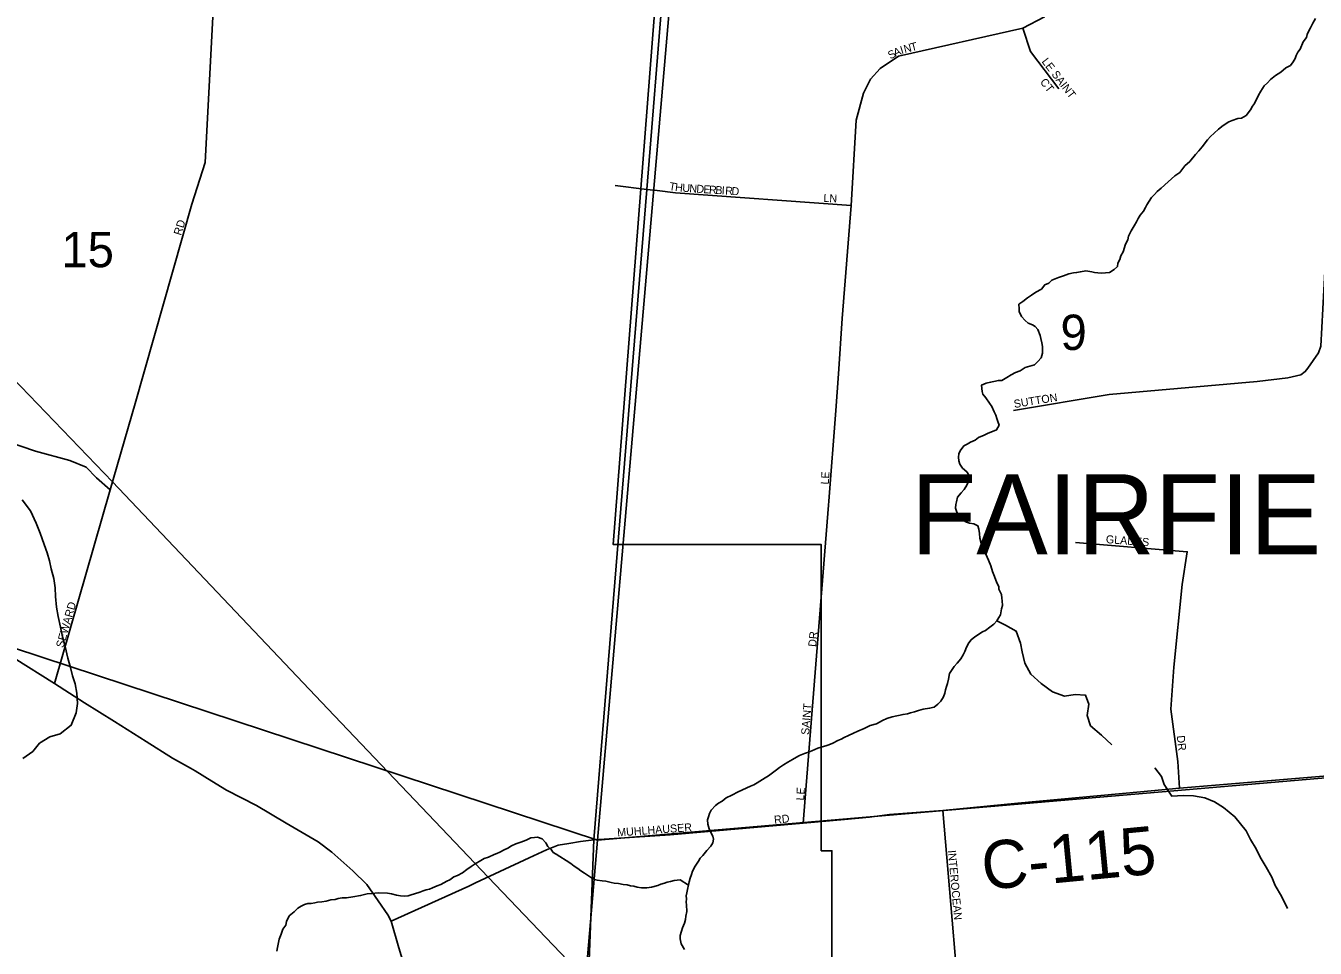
# Model space of a CAD drawing. Extents: x 1310247 to 1552180, y 377264 to 706493.
# Drawn here: x 1403845 to 1411903, y 484836 to 490605 of the extents above; entities that cross this region are included whole.
import ezdxf

# ---------------------------------------------------------------- set-up
doc = ezdxf.new("R2010")
doc.units = 0
for name, color, linetype in [('GM_X_City_Street', 7, 'Continuous'), ('GM_X_City_Street_Text', 7, 'Continuous'), ('GM_X_Corporation', 7, 'Continuous'), ('GM_X_Corporation_Text', 7, 'Continuous'), ('GM_X_County_Road', 7, 'Continuous'), ('GM_X_County_Road_Text', 7, 'Continuous'), ('GM_X_Minor_River', 7, 'Continuous'), ('GM_X_Rail_Line', 7, 'Continuous'), ('GM_X_Section', 7, 'Continuous'), ('GM_X_Section_Text', 7, 'Continuous'), ('GM_X_State_Route', 7, 'Continuous'), ('GM_X_Township', 7, 'Continuous'), ('GM_X_Township_Subdivision', 7, 'Continuous'), ('GM_X_Township_Subdivision_Text', 7, 'Continuous')]:
    doc.layers.add(name, color=color, linetype=linetype)

msp = doc.modelspace()

# ---------------------------------------------------------------- linework, layer by layer
at = {"layer": 'GM_X_City_Street'}
for points in [[(1404024.1, 486490.9), (1404372, 487703.2), (1404528.3, 488243.1), (1404882.2, 489489), (1404966.3, 489748.9), (1405072.9, 491769.1), (1405073.6, 491783.1), (1405074.3, 491795.6)], [(1407529.1, 489604.9), (1407726.1, 489581.5), (1407791.4, 489573.8)], [(1403378.9, 488124.6), (1403905.7, 487944.1), (1404119.7, 487885.9), (1404223, 487845.2), (1404287, 487776.7), (1404372, 487703.2)], [(1408703.4, 485618.4), (1408862, 487606.6), (1408864, 487632.3)], [(1406655.8, 485244.1), (1406991.8, 485401.7), (1407099, 485450.6), (1407171.6, 485481), (1407238, 485491.6), (1407310.8, 485503.4), (1407395, 485513.1), (1407871.9, 485545.2), (1408703.4, 485618.4), (1408962.1, 485641.5)], [(1406128.1, 485005.4), (1406614.5, 485224.8), (1406655.8, 485244.1)]]:
    msp.add_lwpolyline(points, dxfattribs=at)
at = {"layer": 'GM_X_Corporation'}
msp.add_lwpolyline([(1403039.8, 503558.4), (1404872.8, 503442.3), (1404896, 503569.9), (1405963.3, 503500.3), (1405897.9, 502429.3), (1405541.8, 502370.9), (1405472.6, 501293.4), (1405398.1, 500220), (1405419.4, 500007.5), (1405621.3, 499550.5), (1405642.5, 498594), (1408287.2, 496769.7), (1407786.6, 490846.5), (1407516.5, 487360.3), (1408816.3, 487360.2), (1408816.7, 485446), (1408882.7, 485446), (1408882.8, 484653.9), (1407307.1, 484653.9), (1406966.2, 480245.7), (1402616, 481497.1)], dxfattribs=at)
at = {"layer": 'GM_X_County_Road'}
msp.add_lwpolyline([(1408962.1, 485641.5), (1409118.1, 485655.5), (1409242.3, 485671.5), (1409576.3, 485698.3), (1410045.3, 485742.2), (1410811.9, 485813.9), (1411055.1, 485837.6), (1412404, 485948.8), (1412836.2, 485958.8)], dxfattribs=at)
at = {"layer": 'GM_X_Minor_River'}
for points in [[(1411905.6, 490651), (1411888.6, 490621.4), (1411873.7, 490591.8), (1411861, 490568.1), (1411852.4, 490550.3), (1411847.8, 490530.3), (1411827, 490504.9), (1411809.6, 490457.2), (1411795, 490439.6), (1411784.3, 490417.9)], [(1411784.3, 490417.9), (1411777.8, 490400), (1411765.1, 490378.3), (1411748.4, 490356.7), (1411719.9, 490341.6), (1411689, 490314.4), (1411654.2, 490293.4), (1411623.4, 490268.2), (1411604.8, 490248.7), (1411584.1, 490229.3), (1411563.1, 490195.8), (1411548.3, 490170.2), (1411522.7, 490118.8), (1411512.1, 490101), (1411499.5, 490079.3), (1411472.3, 490044), (1411441.7, 490026.9), (1411419.5, 490023.6), (1411383.1, 490012.6), (1411362.8, 490003.2), (1411328, 489980.2), (1411299.2, 489957), (1411272.4, 489933.7), (1411247.7, 489912.4), (1411229, 489890.9), (1411195.6, 489847.8), (1411176.8, 489822.2), (1411154.1, 489798.9), (1411118.7, 489755.8), (1411087.8, 489728.6), (1411056.5, 489687.4), (1411025.7, 489666.3), (1411005.1, 489646.9), (1410984.5, 489629.4), (1410941.2, 489588.6), (1410914.5, 489567.3), (1410897.9, 489549.8), (1410879.3, 489530.3), (1410851.8, 489485), (1410843.3, 489467.1), (1410830.6, 489445.5), (1410809.8, 489420), (1410797.1, 489398.3), (1410786.5, 489378.6), (1410771.7, 489352.9), (1410752.7, 489321.4), (1410735.7, 489287.8), (1410733, 489265.8), (1410718.2, 489238.1), (1410702.7, 489190.4), (1410687.9, 489164.8), (1410681.3, 489142.9), (1410670.5, 489119.2), (1410667.9, 489099.2), (1410647.3, 489079.7), (1410616.7, 489062.6), (1410592.5, 489059.3), (1410568.4, 489058.1), (1410544.3, 489058.8), (1410524.3, 489061.4), (1410506.4, 489066), (1410470.4, 489071.1), (1410436.2, 489066.1), (1410411.9, 489060.8), (1410391.8, 489059.4), (1410363.5, 489052.3), (1410329.1, 489041.3), (1410298.6, 489030.2), (1410258, 489013.3), (1410239.4, 488995.8), (1410213, 488984.6), (1410192.1, 488957.1), (1410157.5, 488938.1), (1410130.8, 488918.9), (1410104.3, 488903.6), (1410075.5, 488880.4), (1410050.9, 488863.1), (1410052.1, 488835), (1410053.6, 488816.9), (1410066.7, 488786.4), (1410090.1, 488761.6), (1410109.7, 488744.9), (1410135.4, 488734.1), (1410153.2, 488723.5), (1410168.7, 488705), (1410183.7, 488668.4), (1410189.1, 488648.1), (1410194.4, 488621.9), (1410199.7, 488599.6), (1410198.5, 488557.5), (1410189.6, 488527.7), (1410168.8, 488504.2), (1410148.2, 488484.8), (1410089.5, 488466.5), (1410058.8, 488447.4), (1410030.4, 488436.2), (1410003.9, 488421), (1409975.3, 488405.8), (1409944.6, 488386.6), (1409922.5, 488385.3), (1409904.4, 488381.9)], [(1409904.4, 488381.9), (1409874.1, 488374.8), (1409845.8, 488369.6), (1409817.3, 488356.4), (1409822.2, 488318.1), (1409825.7, 488300), (1409845.1, 488277.3), (1409868.2, 488244.5), (1409881.7, 488224), (1409896.7, 488189.4), (1409906.2, 488169), (1409913.6, 488148.7), (1409919.1, 488130.5), (1409928.4, 488106.1), (1409911.5, 488078.6), (1409877, 488063.5), (1409858.7, 488056.1), (1409834.3, 488044.8), (1409799.7, 488029.8), (1409777.2, 488012.4), (1409748.7, 488001.2), (1409728.3, 487987.8), (1409707.9, 487978.4), (1409684.9, 487947), (1409676.3, 487927.2), (1409673.7, 487907.2), (1409677, 487883), (1409682.5, 487862.8), (1409699.8, 487838.1), (1409725.2, 487815.3), (1409740.6, 487792.7), (1409739.8, 487764.6), (1409726.8, 487730.9), (1409710, 487705.3), (1409691.3, 487683.8), (1409668.4, 487656.4), (1409661.6, 487628.5), (1409657, 487610.6), (1409654.4, 487588.6), (1409661.8, 487568.3), (1409669.3, 487550), (1409682.6, 487523.5), (1409724, 487500.2), (1409741.9, 487493.6), (1409769.9, 487490.8), (1409795.6, 487477.9), (1409801, 487455.7), (1409804.3, 487429.5), (1409807.4, 487399.3), (1409818.3, 487360.8), (1409829.6, 487334.4), (1409844.6, 487299.8), (1409854.1, 487281.4), (1409861.6, 487263.1), (1409876.6, 487226.5), (1409885.6, 487192.1), (1409898.8, 487161.6), (1409913.7, 487121), (1409925, 487098.6), (1409926.5, 487080.5), (1409941.6, 487047.9), (1409945, 487025.7), (1409946.5, 487007.6), (1409949.7, 486979.4), (1409943, 486957.6), (1409935.9, 486921.6), (1409925.4, 486903.9), (1409912.8, 486884.2), (1409894.1, 486862.7), (1409869.4, 486843.4), (1409842.7, 486822.1), (1409824.4, 486814.6), (1409775.4, 486784), (1409752.7, 486764.6), (1409738.1, 486745), (1409723.3, 486719.4), (1409712.5, 486691.6), (1409703.8, 486669.8), (1409689.1, 486646.1), (1409666.2, 486618.8), (1409647.5, 486597.2), (1409630.8, 486573.7), (1409618.1, 486554), (1409611.1, 486518.1), (1409604.3, 486492.2), (1409599.7, 486472.2), (1409593.1, 486452.4), (1409588.4, 486430.4), (1409579.8, 486408.6), (1409562.9, 486381), (1409544.3, 486361.5), (1409521.7, 486344.2), (1409493.4, 486337), (1409453, 486330.2), (1409424.8, 486323), (1409398.4, 486313.8), (1409374.2, 486308.5), (1409355.9, 486301), (1409327.7, 486297.9), (1409259, 486283.9), (1409226.6, 486272.9)], [(1403823.6, 487639.7), (1403874, 487570.2), (1403910.2, 487495), (1403934.7, 487432.1), (1403961, 487361.2), (1403979.8, 487308.5), (1403992.6, 487258), (1404003.3, 487207.5), (1404019.9, 487148.9), (1404028.5, 487090.5), (1404031.2, 487036.2), (1404037.5, 486967.8), (1404048.1, 486911.3), (1404062.5, 486844.7), (1404075, 486784.1), (1404091.6, 486723.5), (1404107.8, 486650.8), (1404124.4, 486592.2), (1404137.1, 486539.6), (1404153.9, 486489), (1404164.5, 486430.5), (1404168.9, 486366.2), (1404159.4, 486308.2), (1404129.4, 486230.7), (1404059.9, 486176.2), (1403995.3, 486157.8), (1403930.1, 486117.3), (1403888.7, 486066.2), (1403827.4, 486021.5)], [(1409912.8, 486884.2), (1409967.3, 486856.8), (1410034.6, 486818.9), (1410060.8, 486744), (1410071.5, 486689.5), (1410087.7, 486618.8), (1410126.1, 486549.6), (1410190.9, 486491.7), (1410261.8, 486439.8), (1410337.3, 486411.7), (1410403.7, 486422.1), (1410467.8, 486418.4), (1410488.5, 486361.7), (1410478.7, 486291.7), (1410499.2, 486226.9), (1410567.9, 486169), (1410632.6, 486107.1)], [(1409226.6, 486272.9), (1409198.1, 486259.7), (1409161.4, 486238.7), (1409122.9, 486227.9), (1409104.7, 486220.4), (1409084.3, 486211), (1409045.7, 486194.1), (1409017.2, 486180.9), (1408986.7, 486165.8), (1408960.3, 486154.5), (1408939.9, 486143.1), (1408919.6, 486135.7), (1408889, 486118.6), (1408864.6, 486107.3), (1408844.3, 486101.9), (1408822, 486094.5), (1408795.7, 486087.3), (1408757.1, 486070.4), (1408736.8, 486063), (1408712.5, 486053.7), (1408680, 486040.7), (1408661.6, 486031.2), (1408637.1, 486015.9), (1408606.5, 485998.8), (1408580, 485983.5), (1408555.4, 485966.2), (1408536.9, 485950.7), (1408512.3, 485933.4), (1408485.6, 485914.1), (1408465.2, 485900.7), (1408416.1, 485870.1), (1408395.7, 485858.7), (1408373.4, 485849.3), (1408296.1, 485813.5), (1408257.3, 485792.6), (1408222.7, 485775.6), (1408196.1, 485756.4), (1408173.6, 485743), (1408155.1, 485727.5), (1408128.2, 485700.2), (1408117.5, 485678.5), (1408110.9, 485658.6), (1408106.3, 485638.7), (1408107.6, 485612.5), (1408116.7, 485582.1), (1408126.1, 485559.8), (1408139.5, 485537.3), (1408142.9, 485517.1), (1408138.3, 485495.2), (1408125.6, 485473.5), (1408100.7, 485446.1), (1408075.8, 485416.8), (1408059.2, 485399.2), (1408048.6, 485379.5), (1408027.7, 485350), (1408012.7, 485318.3), (1408006.1, 485296.5), (1407997.4, 485274.6), (1407990.7, 485250.8), (1407986.1, 485230.8), (1407981.5, 485212.9), (1407976.7, 485182.9), (1407972.1, 485163), (1407973.5, 485144.9), (1407973, 485124.8), (1407974.4, 485106.7), (1407977.3, 485066.5), (1407970.4, 485036.6), (1407967.8, 485016.6), (1407961.1, 484992.7), (1407950.2, 484962.9), (1407943.6, 484943.1), (1407934.7, 484915.2), (1407934.2, 484895.2), (1407941.2, 484862.8), (1407962.3, 484828.1)], [(1410899.8, 485963.8), (1410942.6, 485910.5), (1410959.4, 485859.9), (1411007.7, 485786.4), (1411078, 485790.6), (1411142.1, 485789), (1411214, 485777.1), (1411273.6, 485751.5), (1411330.8, 485715.9), (1411401.6, 485657.9), (1411471.6, 485569.8), (1411498.4, 485516.9), (1411535, 485457.8), (1411559.7, 485404.9), (1411596.3, 485343.8), (1411630.9, 485280.7), (1411653.6, 485227.9), (1411692.1, 485160.6), (1411730.3, 485083.4)], [(1407986.1, 485230.8), (1407934.9, 485264.5), (1407896.6, 485259.6), (1407874.4, 485254.3), (1407854.1, 485248.9), (1407835.9, 485243.4), (1407813.6, 485236.1), (1407795.4, 485228.6), (1407754.9, 485217.8), (1407726.7, 485214.7), (1407692.6, 485213.7), (1407666.6, 485218.5), (1407644.7, 485223.2), (1407624.7, 485225.8), (1407602.8, 485232.5), (1407578.8, 485235.2), (1407548.8, 485240.2), (1407522.8, 485243), (1407502.9, 485247.6), (1407471, 485254.6), (1407447, 485257.3), (1407417, 485262.3), (1407399.1, 485266.8), (1407373.4, 485279.6), (1407336, 485304.9), (1407314.4, 485319.6), (1407294.7, 485334.2), (1407273.1, 485349), (1407251.5, 485365.7), (1407221.9, 485384.7), (1407182.5, 485409.9), (1407158.9, 485424.7), (1407141.1, 485435.3), (1407127.6, 485453.8), (1407108.1, 485472.4), (1407094.7, 485494.9), (1407071.3, 485519.7), (1407043.6, 485530.6), (1407023.4, 485529.2), (1407001.3, 485525.9), (1406972.8, 485512.7), (1406938.3, 485499.7), (1406907.9, 485488.6), (1406881.4, 485475.4), (1406856.9, 485462.1), (1406834.5, 485450.7), (1406808, 485437.5), (1406789.7, 485428), (1406771.5, 485422.5), (1406736.9, 485405.5), (1406710.5, 485396.3), (1406688.1, 485384.9), (1406653.4, 485363.9), (1406628.8, 485346.6), (1406602.1, 485327.3), (1406573.5, 485308.1), (1406542.9, 485291), (1406520.5, 485281.6), (1406495.9, 485264.3), (1406475.6, 485254.9), (1406438.9, 485233.9), (1406416.6, 485226.6), (1406386.1, 485213.5), (1406367.8, 485206), (1406347.6, 485200.6), (1406329.4, 485195.1), (1406307, 485185.8), (1406274.6, 485176.7), (1406254.4, 485169.3), (1406234.1, 485163.9), (1406214, 485162.5), (1406188, 485163.3), (1406162, 485168.1), (1406130.2, 485177.1), (1406106.2, 485179.9), (1406048, 485181.6), (1406007.8, 485178.9), (1405979.6, 485175.7), (1405937.1, 485165), (1405888.7, 485156.4), (1405850.5, 485151.6), (1405822.3, 485150.4), (1405798.2, 485147.1), (1405777.9, 485141.7), (1405751.7, 485138.5), (1405723.4, 485131.3), (1405695.2, 485126.2), (1405669, 485123), (1405650.9, 485119.5), (1405628.7, 485116.2), (1405608.6, 485114.8), (1405586.3, 485109.4), (1405566, 485100), (1405545.5, 485086.6), (1405522.8, 485063.2), (1405491.9, 485038), (1405474.8, 485002.4), (1405470.2, 484980.5), (1405451.4, 484955), (1405440.4, 484923.2), (1405429.5, 484893.4)], [(1405429.5, 484893.4), (1405424.9, 484871.5), (1405417.9, 484839.6), (1405413.3, 484817.6)]]:
    msp.add_lwpolyline(points, dxfattribs=at)
at = {"layer": 'GM_X_Rail_Line'}
msp.add_lwpolyline([(1391215.5, 501528.6), (1391363.1, 501366.3), (1391669.4, 501041.6), (1392708.6, 499946.2), (1394901.9, 497676.2), (1397119, 495354.7), (1398298.2, 494121.8), (1399986, 492365.7), (1401928, 490322.8), (1402792, 489425.8), (1403343.8, 488836.2), (1404387.5, 487753.6), (1405733.2, 486333.5), (1406735.3, 485281.4), (1408853, 483062.5), (1411288.7, 480519.4)], dxfattribs=at)
at = {"layer": 'GM_X_Section'}
for points in [[(1402124.4, 492869.7), (1407876.5, 490818.2), (1407418.5, 485512.1), (1401679.3, 487401.6)], [(1407876.5, 490818.2), (1413332.7, 491482.9), (1412844.4, 485977.5), (1407418.5, 485512.1)], [(1401679.3, 487401.6), (1407418.5, 485512.1), (1406967.7, 480261.8), (1401288.3, 481936.3)], [(1412844.4, 485977.5), (1412356.3, 480589.4), (1406967.7, 480261.8), (1407418.5, 485512.1)]]:
    msp.add_lwpolyline(points, close=True, dxfattribs=at)
at = {"layer": 'GM_X_State_Route'}
for points in [[(1404874.1, 485961.9), (1404762.8, 486025.5), (1404598.6, 486129.4), (1404399.8, 486253.5), (1404212, 486370.2), (1404024.1, 486490.9), (1403773.6, 486649.4), (1403458.9, 486856.9), (1403159.1, 487040.3), (1402943.7, 487166.9), (1402780.7, 487277.5), (1402606.1, 487386.7), (1402442.9, 487486.2), (1402345.6, 487551.2), (1402218.9, 487631.2), (1402034.1, 487746.2), (1401901.7, 487833.5), (1401798.3, 487912.1), (1401700.8, 487980.5), (1401612.3, 488051.7), (1401399.9, 488203.9)], [(1406240.1, 483067.6), (1406231.6, 483193.3), (1406233.6, 483258.7), (1406254.8, 483939.8), (1406257.8, 484036.6), (1406266.3, 484244.9), (1406265.8, 484296.9), (1406264.5, 484427.3), (1406248, 484553.8), (1406219.7, 484694.4), (1406177.4, 484839.2), (1406128.1, 485005.4), (1406108.8, 485044.3), (1406046.8, 485131.8), (1405975.6, 485233.9), (1405889.9, 485319.7), (1405758.6, 485436.4), (1405672.9, 485502), (1405472.3, 485618.8), (1405288, 485728.2), (1405100.2, 485824.8), (1405009, 485881.4), (1404903.2, 485945.2), (1404874.1, 485961.9)]]:
    msp.add_lwpolyline(points, dxfattribs=at)
at = {"layer": 'GM_X_Township'}
for points in [[(1407367, 484758.4), (1407394.9, 485513.1), (1407726.1, 489581.5), (1407829.4, 490850.8), (1408095.6, 494120), (1408149.7, 494785.1), (1408158.9, 494897.9), (1408752, 502179.6)], [(1408752, 502179.6), (1408158.9, 494897.9), (1408149.7, 494785.1), (1408095.6, 494120), (1407829.4, 490850.8), (1407726.1, 489581.5), (1407394.9, 485513.1), (1407367, 484758.4)]]:
    msp.add_lwpolyline(points, dxfattribs=at)
at = {"layer": 'GM_X_Township_Subdivision'}
for points in [[(1408923.2, 488427.5), (1408947.9, 488774.3), (1409002.7, 489480.2), (1409034.7, 490014.2), (1409079.4, 490183.7), (1409124.2, 490270), (1409184.9, 490337.1), (1409300, 490413.9), (1410076.7, 490589.7), (1410211, 490660.1), (1410310.1, 490765.6), (1410355.7, 490853.4), (1410372.2, 490984.1), (1410363.4, 491130.5)], [(1410076.7, 490589.7), (1410124.7, 490442.7), (1410300.5, 490209.3)], [(1410017.8, 488198.5), (1410616.2, 488297.8), (1411541, 488380.3), (1411731.8, 488402.5), (1411813, 488420.7), (1411841, 488442.5), (1411856, 488462.7), (1411923.1, 488559.8), (1411938.6, 488600.5), (1411963.5, 489067), (1412018.6, 489580.9), (1412021.8, 489640.1), (1412041, 489732.8), (1412120.5, 489865.2), (1412125.9, 489880.4), (1412167.3, 489935.9), (1412208.9, 490003), (1412215.5, 490013.3)], [(1407791.4, 489573.8), (1407906.3, 489560.2), (1409002.7, 489480.2)], [(1408864, 487632.3), (1408906.8, 488198.1), (1408923.2, 488427.5)], [(1411055.1, 485837.6), (1411045.3, 486004.6), (1411000.6, 486330.8), (1411019.7, 486593), (1411070.9, 487110.9), (1411102.9, 487315.6), (1410406, 487373.1)], [(1409576.3, 485698.3), (1409712.1, 484104.1), (1409748.9, 483954.4), (1409800.1, 483781), (1409856.3, 483595.7)]]:
    msp.add_lwpolyline(points, dxfattribs=at)

# ---------------------------------------------------------------- texts
at = {"layer": 'GM_X_City_Street_Text'}
for s, rotation, p in [('RD', 72.4791, (1404815.4, 489290.1)), ('SEWARD', 74.05383, (1404080.5, 486711.5)), ('DR', 83.98889, (1408783.8, 486718.7)), ('SAINT', 85.42433, (1408739.8, 486168.5)), ('LE', 86.62863, (1408709, 485759.1)), ('RD', 6.0117, (1408523.8, 485613.9)), ('MUHLHAUSER', 4.1261, (1407543, 485534.7))]:
    msp.add_text(s, height=50, rotation=rotation, dxfattribs=at).set_placement(p)
at = {"layer": 'GM_X_Corporation_Text'}
msp.add_text('FAIRFIELD', height=500, rotation=0.00001, dxfattribs=at).set_placement((1409377.1, 487300.2))
at = {"layer": 'GM_X_County_Road_Text'}
msp.add_text('C-115', height=300, rotation=5.49104, dxfattribs=at).set_placement((1409832.5, 485199.6))
at = {"layer": 'GM_X_Section_Text'}
for s, p in [('15', (1404067.6, 489094.6)), ('9', (1410311.2, 488577.1))]:
    msp.add_text(s, height=221, rotation=0.00001, dxfattribs=at).set_placement(p)
at = {"layer": 'GM_X_Township_Subdivision_Text'}
for s, rotation, p in [('A', 23.503, (1409279.1, 490410.1)), ('I', 17.52378, (1409318.2, 490427.2)), ('N', 14.53417, (1409338.5, 490433.6)), ('T', 14.53417, (1409381.1, 490444.7)), ('S', 29.48222, (1409249.7, 490393.4)), ('LE SAINT', 307.62654, (1410191, 490379.9)), ('CT', 308.15654, (1410180.5, 490252)), ('T', 349.99202, (1407862.5, 489578.1)), ('H', 354.15246, (1407901, 489571.4)), ('U', 356.25922, (1407946.8, 489566.8)), ('N', 356.2706, (1407990.7, 489563.9)), ('D', 356.26007, (1408034.6, 489561.1)), ('E', 356.28434, (1408078.5, 489558.2)), ('R', 356.26992, (1408113.6, 489555.9)), ('B', 356.26992, (1408153.2, 489553.3)), ('I', 356.26007, (1408192.7, 489550.8)), ('R', 356.27106, (1408214.6, 489549.3)), ('D', 356.27097, (1408254.1, 489546.7)), ('LN', 356.98872, (1408828.9, 489503.5)), ('SUTTON', 9.29211, (1410023.6, 488214.2)), ('LE', 86.63541, (1408863, 487734.7)), ('GLADES', 355.84068, (1410593.4, 487369.5)), ('DR', 276.00602, (1411037.7, 486164.3)), ('INTEROCEAN', 275.1941, (1409607.7, 485447))]:
    msp.add_text(s, height=50, rotation=rotation, dxfattribs=at).set_placement(p)

doc.saveas('drawing.dxf')
